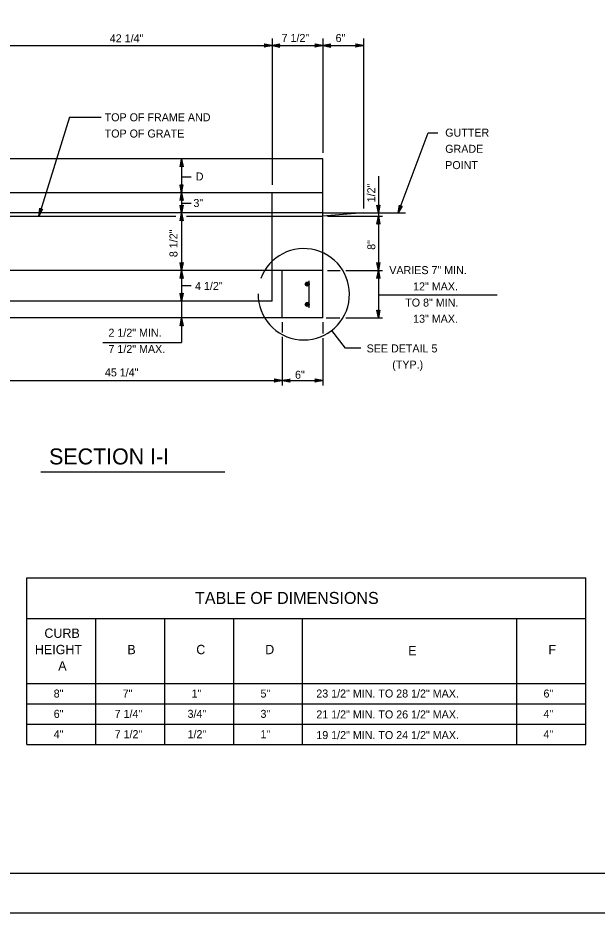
# Model space of a CAD drawing. Extents: x 2087776 to 2104538, y 970919 to 982612.
# Drawn here: x 2090941 to 2091653, y 970919 to 972020 of the extents above; entities that cross this region are included whole.
import ezdxf

# ---------------------------------------------------------------- set-up
doc = ezdxf.new("R2010")
doc.units = 0
doc.layers.add('1', color=7, linetype='Continuous')
doc.layers.add('PLT-BNDY', color=7, linetype='Continuous')

msp = doc.modelspace()

# ---------------------------------------------------------------- linework, layer by layer
at = {"layer": '1'}
for p, q in [((2091253.4, 971995), (2091253.4, 971815.1)), ((2091315.9, 971995), (2091315.9, 971854.7)), ((2091365.9, 971995), (2091365.9, 971785.9)), ((2090788.8, 971986.4), (2091365.9, 971986.4)), ((2091004.4, 971898.5), (2090966.6, 971776.4)), ((2091004.4, 971898.5), (2091043, 971898.5)), ((2091408.5, 971780.5), (2091445.6, 971879.1)), ((2091445.6, 971879.1), (2091457.2, 971879.1)), ((2091315.9, 971847.2), (2090838.8, 971847.2)), ((2091142.1, 971847.2), (2091142.1, 971621.4)), ((2091315.9, 971651.4), (2091315.9, 971847.2)), ((2091142.1, 971825.1), (2091153.9, 971825.1)), ((2091384.4, 971825.9), (2091384.4, 971651.4)), ((2091315.9, 971805.5), (2090838.8, 971805.5)), ((2091253.4, 971672.2), (2091253.4, 971805.5)), ((2091142.1, 971792.5), (2091153.9, 971792.5)), ((2091315.9, 971780.5), (2090838.8, 971780.5)), ((2090838.8, 971776.4), (2091135.2, 971776.4)), ((2091148.3, 971776.4), (2091315.9, 971776.4)), ((2091365.9, 971780.5), (2091315.9, 971776.4)), ((2091315.9, 971780.5), (2091417.8, 971780.5)), ((2091321.8, 971776.4), (2091389.4, 971776.4)), ((2091315.9, 971709.7), (2090838.8, 971709.7)), ((2091265.9, 971651.4), (2091265.9, 971709.7)), ((2091321.8, 971709.7), (2091337.1, 971709.7)), ((2091344.4, 971709.7), (2091389.4, 971709.7)), ((2091299.2, 971663.9), (2091299.2, 971697.2)), ((2091142.1, 971691.5), (2091153.9, 971691.5)), ((2091253.4, 971672.2), (2090901.3, 971672.2)), ((2091384.4, 971680), (2091530.4, 971680)), ((2091315.9, 971651.4), (2090838.8, 971651.4)), ((2091319.9, 971651.4), (2091336.7, 971651.4)), ((2091344.4, 971651.4), (2091389.4, 971651.4)), ((2091265.9, 971646.1), (2091265.9, 971633.3)), ((2091315.9, 971646.1), (2091315.9, 971632.4)), ((2091265.9, 971628.2), (2091265.9, 971568.5)), ((2091343.7, 971614.4), (2091326.9, 971636.1)), ((2091045.2, 971621.4), (2091142.1, 971621.4)), ((2091315.9, 971626.6), (2091315.9, 971568.5)), ((2091362.8, 971614.4), (2091343.7, 971614.4)), ((2090838.8, 971574.4), (2091315.9, 971574.4)), ((2090968.8, 971462.3), (2091195.2, 971462.3)), ((2090951.9, 971331.9), (2091639.3, 971331.9)), ((2090951.9, 971126.9), (2090951.9, 971331.9)), ((2091639.3, 971126.9), (2091639.3, 971331.9)), ((2090951.9, 971281.9), (2091639.3, 971281.9)), ((2091036.7, 971126.9), (2091036.7, 971281.9)), ((2091121.5, 971126.9), (2091121.5, 971281.9)), ((2091206.3, 971126.9), (2091206.3, 971281.9)), ((2091291.1, 971126.9), (2091291.1, 971281.9)), ((2091554.5, 971126.9), (2091554.5, 971281.9)), ((2090951.9, 971201.9), (2091639.3, 971201.9)), ((2090951.9, 971176.9), (2091639.3, 971176.9)), ((2090951.9, 971151.9), (2091639.3, 971151.9)), ((2090951.9, 971126.9), (2091639.3, 971126.9))]:
    msp.add_line(p, q, dxfattribs=at)
for points in [[(2093241.6, 970968.5), (2093241.6, 972818.9), (2090662.8, 972818.9), (2090662.8, 970968.5), (2093241.6, 970968.5), (2093241.6, 971055), (2092585.4, 971055), (2092585.4, 971267.2), (2093241.6, 971267.2), (2093241.6, 971362.3), (2092585.4, 971362.3), (2092585.4, 970968.5), (2092843.9, 970968.5), (2092843.9, 971055), (2092843.9, 970968.5), (2093096.5, 970968.5), (2093096.5, 971055), (2093096.5, 971014.6), (2093241.6, 971014.6)], [(2091253.4, 971986.4), (2091243.6, 971984.5), (2091244, 971984.8), (2091244.4, 971985.1), (2091244.6, 971985.4), (2091244.7, 971985.7), (2091244.8, 971986.1), (2091244.9, 971986.4), (2091244.8, 971986.7), (2091244.7, 971987), (2091244.6, 971987.4), (2091244.4, 971987.7), (2091244, 971988), (2091243.6, 971988.2), (2091253.4, 971986.4), (2091244, 971988), (2091244.4, 971987.7), (2091253.4, 971986.4), (2091244.6, 971987.4), (2091244.7, 971987), (2091253.4, 971986.4), (2091244.8, 971986.7), (2091244.9, 971986.4), (2091253.4, 971986.4), (2091244.8, 971986.1), (2091244.7, 971985.7), (2091253.4, 971986.4), (2091244.6, 971985.4), (2091244.4, 971985.1), (2091253.4, 971986.4), (2091244, 971984.8)], [(2091253.4, 971986.4), (2091263.2, 971984.5), (2091262.8, 971984.8), (2091262.4, 971985.1), (2091262.2, 971985.4), (2091262, 971985.7), (2091262, 971986.1), (2091261.9, 971986.4), (2091262, 971986.7), (2091262, 971987), (2091262.2, 971987.4), (2091262.4, 971987.7), (2091262.8, 971988), (2091263.2, 971988.2), (2091253.4, 971986.4), (2091262.8, 971988), (2091262.4, 971987.7), (2091253.4, 971986.4), (2091262.2, 971987.4), (2091262, 971987), (2091253.4, 971986.4), (2091262, 971986.7), (2091261.9, 971986.4), (2091253.4, 971986.4), (2091262, 971986.1), (2091262, 971985.7), (2091253.4, 971986.4), (2091262.2, 971985.4), (2091262.4, 971985.1), (2091253.4, 971986.4), (2091262.8, 971984.8)], [(2091315.9, 971986.4), (2091306.1, 971984.5), (2091306.5, 971984.8), (2091306.9, 971985.1), (2091307.1, 971985.4), (2091307.2, 971985.7), (2091307.3, 971986.1), (2091307.4, 971986.4), (2091307.3, 971986.7), (2091307.2, 971987), (2091307.1, 971987.4), (2091306.9, 971987.7), (2091306.5, 971988), (2091306.1, 971988.2), (2091315.9, 971986.4), (2091306.5, 971988), (2091306.9, 971987.7), (2091315.9, 971986.4), (2091307.1, 971987.4), (2091307.2, 971987), (2091315.9, 971986.4), (2091307.3, 971986.7), (2091307.4, 971986.4), (2091315.9, 971986.4), (2091307.3, 971986.1), (2091307.2, 971985.7), (2091315.9, 971986.4), (2091307.1, 971985.4), (2091306.9, 971985.1), (2091315.9, 971986.4), (2091306.5, 971984.8)], [(2091315.9, 971986.4), (2091325.7, 971984.5), (2091325.3, 971984.8), (2091324.9, 971985.1), (2091324.7, 971985.4), (2091324.5, 971985.7), (2091324.5, 971986.1), (2091324.4, 971986.4), (2091324.5, 971986.7), (2091324.5, 971987), (2091324.7, 971987.4), (2091324.9, 971987.7), (2091325.3, 971988), (2091325.7, 971988.2), (2091315.9, 971986.4), (2091325.3, 971988), (2091324.9, 971987.7), (2091315.9, 971986.4), (2091324.7, 971987.4), (2091324.5, 971987), (2091315.9, 971986.4), (2091324.5, 971986.7), (2091324.4, 971986.4), (2091315.9, 971986.4), (2091324.5, 971986.1), (2091324.5, 971985.7), (2091315.9, 971986.4), (2091324.7, 971985.4), (2091324.9, 971985.1), (2091315.9, 971986.4), (2091325.3, 971984.8)], [(2091365.9, 971986.4), (2091356.1, 971984.5), (2091356.5, 971984.8), (2091356.9, 971985.1), (2091357.1, 971985.4), (2091357.2, 971985.7), (2091357.3, 971986.1), (2091357.4, 971986.4), (2091357.3, 971986.7), (2091357.2, 971987), (2091357.1, 971987.4), (2091356.9, 971987.7), (2091356.5, 971988), (2091356.1, 971988.2), (2091365.9, 971986.4), (2091356.5, 971988), (2091356.9, 971987.7), (2091365.9, 971986.4), (2091357.1, 971987.4), (2091357.2, 971987), (2091365.9, 971986.4), (2091357.3, 971986.7), (2091357.4, 971986.4), (2091365.9, 971986.4), (2091357.3, 971986.1), (2091357.2, 971985.7), (2091365.9, 971986.4), (2091357.1, 971985.4), (2091356.9, 971985.1), (2091365.9, 971986.4), (2091356.5, 971984.8)], [(2091142.1, 971847.2), (2091143.9, 971837.4), (2091143.6, 971837.8), (2091143.4, 971838.2), (2091143.1, 971838.4), (2091142.7, 971838.6), (2091142.4, 971838.6), (2091142.1, 971838.7), (2091141.7, 971838.6), (2091141.4, 971838.6), (2091141.1, 971838.4), (2091140.8, 971838.2), (2091140.5, 971837.8), (2091140.2, 971837.4), (2091142.1, 971847.2), (2091140.5, 971837.8), (2091140.8, 971838.2), (2091142.1, 971847.2), (2091141.1, 971838.4), (2091141.4, 971838.6), (2091142.1, 971847.2), (2091141.7, 971838.6), (2091142.1, 971838.7), (2091142.1, 971847.2), (2091142.4, 971838.6), (2091142.7, 971838.6), (2091142.1, 971847.2), (2091143.1, 971838.4), (2091143.4, 971838.2), (2091142.1, 971847.2), (2091143.6, 971837.8)], [(2091142.1, 971805.5), (2091143.9, 971815.3), (2091143.6, 971814.9), (2091143.4, 971814.6), (2091143.1, 971814.4), (2091142.7, 971814.2), (2091142.4, 971814.1), (2091142.1, 971814.1), (2091141.7, 971814.1), (2091141.4, 971814.2), (2091141.1, 971814.4), (2091140.8, 971814.6), (2091140.5, 971814.9), (2091140.2, 971815.3), (2091142.1, 971805.5), (2091140.5, 971814.9), (2091140.8, 971814.6), (2091142.1, 971805.5), (2091141.1, 971814.4), (2091141.4, 971814.2), (2091142.1, 971805.5), (2091141.7, 971814.1), (2091142.1, 971814.1), (2091142.1, 971805.5), (2091142.4, 971814.1), (2091142.7, 971814.2), (2091142.1, 971805.5), (2091143.1, 971814.4), (2091143.4, 971814.6), (2091142.1, 971805.5), (2091143.6, 971814.9)], [(2091142.1, 971805.5), (2091143.9, 971795.8), (2091143.6, 971796.1), (2091143.4, 971796.5), (2091143.1, 971796.7), (2091142.7, 971796.9), (2091142.4, 971797), (2091142.1, 971797), (2091141.7, 971797), (2091141.4, 971796.9), (2091141.1, 971796.7), (2091140.8, 971796.5), (2091140.5, 971796.1), (2091140.2, 971795.8), (2091142.1, 971805.5), (2091140.5, 971796.1), (2091140.8, 971796.5), (2091142.1, 971805.5), (2091141.1, 971796.7), (2091141.4, 971796.9), (2091142.1, 971805.5), (2091141.7, 971797), (2091142.1, 971797), (2091142.1, 971805.5), (2091142.4, 971797), (2091142.7, 971796.9), (2091142.1, 971805.5), (2091143.1, 971796.7), (2091143.4, 971796.5), (2091142.1, 971805.5), (2091143.6, 971796.1)], [(2090966.6, 971776.4), (2090967.7, 971786.3), (2090967.9, 971785.8), (2090968, 971785.4), (2090968.3, 971785.1), (2090968.5, 971784.8), (2090968.8, 971784.7), (2090969.1, 971784.5), (2090969.4, 971784.5), (2090969.8, 971784.4), (2090970.1, 971784.5), (2090970.5, 971784.6), (2090970.9, 971784.9), (2090971.2, 971785.2), (2090966.6, 971776.4), (2090970.9, 971784.9), (2090970.5, 971784.6), (2090966.6, 971776.4), (2090970.1, 971784.5), (2090969.8, 971784.4), (2090966.6, 971776.4), (2090969.4, 971784.5), (2090969.1, 971784.5), (2090966.6, 971776.4), (2090968.8, 971784.7), (2090968.5, 971784.8), (2090966.6, 971776.4), (2090968.3, 971785.1), (2090968, 971785.4), (2090966.6, 971776.4), (2090967.9, 971785.8)], [(2091142.1, 971780.5), (2091140.2, 971790.3), (2091140.5, 971789.9), (2091140.8, 971789.6), (2091141.1, 971789.4), (2091141.4, 971789.2), (2091141.7, 971789.1), (2091142.1, 971789.1), (2091142.4, 971789.1), (2091142.7, 971789.2), (2091143.1, 971789.4), (2091143.4, 971789.6), (2091143.6, 971789.9), (2091143.9, 971790.3), (2091142.1, 971780.5), (2091143.6, 971789.9), (2091143.4, 971789.6), (2091142.1, 971780.5), (2091143.1, 971789.4), (2091142.7, 971789.2), (2091142.1, 971780.5), (2091142.4, 971789.1), (2091142.1, 971789.1), (2091142.1, 971780.5), (2091141.7, 971789.1), (2091141.4, 971789.2), (2091142.1, 971780.5), (2091141.1, 971789.4), (2091140.8, 971789.6), (2091142.1, 971780.5), (2091140.5, 971789.9)], [(2091384.4, 971780.5), (2091382.5, 971790.3), (2091382.8, 971789.9), (2091383.1, 971789.6), (2091383.4, 971789.4), (2091383.7, 971789.2), (2091384, 971789.1), (2091384.4, 971789.1), (2091384.7, 971789.1), (2091385, 971789.2), (2091385.4, 971789.4), (2091385.7, 971789.6), (2091385.9, 971789.9), (2091386.2, 971790.3), (2091384.4, 971780.5), (2091385.9, 971789.9), (2091385.7, 971789.6), (2091384.4, 971780.5), (2091385.4, 971789.4), (2091385, 971789.2), (2091384.4, 971780.5), (2091384.7, 971789.1), (2091384.4, 971789.1), (2091384.4, 971780.5), (2091384, 971789.1), (2091383.7, 971789.2), (2091384.4, 971780.5), (2091383.4, 971789.4), (2091383.1, 971789.6), (2091384.4, 971780.5), (2091382.8, 971789.9)], [(2091408.5, 971780.5), (2091410.2, 971790.3), (2091410.3, 971789.9), (2091410.4, 971789.5), (2091410.7, 971789.2), (2091410.9, 971788.9), (2091411.2, 971788.7), (2091411.5, 971788.5), (2091411.8, 971788.5), (2091412.1, 971788.4), (2091412.5, 971788.5), (2091412.9, 971788.5), (2091413.3, 971788.8), (2091413.6, 971789), (2091408.5, 971780.5), (2091413.3, 971788.8), (2091412.9, 971788.5), (2091408.5, 971780.5), (2091412.5, 971788.5), (2091412.1, 971788.4), (2091408.5, 971780.5), (2091411.8, 971788.5), (2091411.5, 971788.5), (2091408.5, 971780.5), (2091411.2, 971788.7), (2091410.9, 971788.9), (2091408.5, 971780.5), (2091410.7, 971789.2), (2091410.4, 971789.5), (2091408.5, 971780.5), (2091410.3, 971789.9)], [(2091142.1, 971780.5), (2091143.9, 971770.8), (2091143.6, 971771.1), (2091143.4, 971771.5), (2091143.1, 971771.7), (2091142.7, 971771.9), (2091142.4, 971772), (2091142.1, 971772), (2091141.7, 971772), (2091141.4, 971771.9), (2091141.1, 971771.7), (2091140.8, 971771.5), (2091140.5, 971771.1), (2091140.2, 971770.8), (2091142.1, 971780.5), (2091140.5, 971771.1), (2091140.8, 971771.5), (2091142.1, 971780.5), (2091141.1, 971771.7), (2091141.4, 971771.9), (2091142.1, 971780.5), (2091141.7, 971772), (2091142.1, 971772), (2091142.1, 971780.5), (2091142.4, 971772), (2091142.7, 971771.9), (2091142.1, 971780.5), (2091143.1, 971771.7), (2091143.4, 971771.5), (2091142.1, 971780.5), (2091143.6, 971771.1)], [(2091384.4, 971776.4), (2091386.2, 971766.6), (2091385.9, 971767), (2091385.7, 971767.3), (2091385.4, 971767.5), (2091385, 971767.7), (2091384.7, 971767.8), (2091384.4, 971767.8), (2091384, 971767.8), (2091383.7, 971767.7), (2091383.4, 971767.5), (2091383.1, 971767.3), (2091382.8, 971767), (2091382.5, 971766.6), (2091384.4, 971776.4), (2091382.8, 971767), (2091383.1, 971767.3), (2091384.4, 971776.4), (2091383.4, 971767.5), (2091383.7, 971767.7), (2091384.4, 971776.4), (2091384, 971767.8), (2091384.4, 971767.8), (2091384.4, 971776.4), (2091384.7, 971767.8), (2091385, 971767.7), (2091384.4, 971776.4), (2091385.4, 971767.5), (2091385.7, 971767.3), (2091384.4, 971776.4), (2091385.9, 971767)], [(2091142.1, 971709.7), (2091140.2, 971719.5), (2091140.5, 971719.1), (2091140.8, 971718.7), (2091141.1, 971718.5), (2091141.4, 971718.3), (2091141.7, 971718.3), (2091142.1, 971718.2), (2091142.4, 971718.3), (2091142.7, 971718.3), (2091143.1, 971718.5), (2091143.4, 971718.7), (2091143.6, 971719.1), (2091143.9, 971719.5), (2091142.1, 971709.7), (2091143.6, 971719.1), (2091143.4, 971718.7), (2091142.1, 971709.7), (2091143.1, 971718.5), (2091142.7, 971718.3), (2091142.1, 971709.7), (2091142.4, 971718.3), (2091142.1, 971718.2), (2091142.1, 971709.7), (2091141.7, 971718.3), (2091141.4, 971718.3), (2091142.1, 971709.7), (2091141.1, 971718.5), (2091140.8, 971718.7), (2091142.1, 971709.7), (2091140.5, 971719.1)], [(2091384.4, 971709.7), (2091382.5, 971719.5), (2091382.8, 971719.1), (2091383.1, 971718.7), (2091383.4, 971718.5), (2091383.7, 971718.3), (2091384, 971718.3), (2091384.4, 971718.2), (2091384.7, 971718.3), (2091385, 971718.3), (2091385.4, 971718.5), (2091385.7, 971718.7), (2091385.9, 971719.1), (2091386.2, 971719.5), (2091384.4, 971709.7), (2091385.9, 971719.1), (2091385.7, 971718.7), (2091384.4, 971709.7), (2091385.4, 971718.5), (2091385, 971718.3), (2091384.4, 971709.7), (2091384.7, 971718.3), (2091384.4, 971718.2), (2091384.4, 971709.7), (2091384, 971718.3), (2091383.7, 971718.3), (2091384.4, 971709.7), (2091383.4, 971718.5), (2091383.1, 971718.7), (2091384.4, 971709.7), (2091382.8, 971719.1)], [(2091142.1, 971709.7), (2091143.9, 971699.9), (2091143.6, 971700.3), (2091143.4, 971700.7), (2091143.1, 971700.9), (2091142.7, 971701.1), (2091142.4, 971701.1), (2091142.1, 971701.2), (2091141.7, 971701.1), (2091141.4, 971701.1), (2091141.1, 971700.9), (2091140.8, 971700.7), (2091140.5, 971700.3), (2091140.2, 971699.9), (2091142.1, 971709.7), (2091140.5, 971700.3), (2091140.8, 971700.7), (2091142.1, 971709.7), (2091141.1, 971700.9), (2091141.4, 971701.1), (2091142.1, 971709.7), (2091141.7, 971701.1), (2091142.1, 971701.2), (2091142.1, 971709.7), (2091142.4, 971701.1), (2091142.7, 971701.1), (2091142.1, 971709.7), (2091143.1, 971700.9), (2091143.4, 971700.7), (2091142.1, 971709.7), (2091143.6, 971700.3)], [(2091384.4, 971709.7), (2091386.2, 971699.9), (2091385.9, 971700.3), (2091385.7, 971700.7), (2091385.4, 971700.9), (2091385, 971701.1), (2091384.7, 971701.1), (2091384.4, 971701.2), (2091384, 971701.1), (2091383.7, 971701.1), (2091383.4, 971700.9), (2091383.1, 971700.7), (2091382.8, 971700.3), (2091382.5, 971699.9), (2091384.4, 971709.7), (2091382.8, 971700.3), (2091383.1, 971700.7), (2091384.4, 971709.7), (2091383.4, 971700.9), (2091383.7, 971701.1), (2091384.4, 971709.7), (2091384, 971701.1), (2091384.4, 971701.2), (2091384.4, 971709.7), (2091384.7, 971701.1), (2091385, 971701.1), (2091384.4, 971709.7), (2091385.4, 971700.9), (2091385.7, 971700.7), (2091384.4, 971709.7), (2091385.9, 971700.3)], [(2091142.1, 971672.2), (2091140.2, 971682), (2091140.5, 971681.6), (2091140.8, 971681.2), (2091141.1, 971681), (2091141.4, 971680.8), (2091141.7, 971680.8), (2091142.1, 971680.7), (2091142.4, 971680.8), (2091142.7, 971680.8), (2091143.1, 971681), (2091143.4, 971681.2), (2091143.6, 971681.6), (2091143.9, 971682), (2091142.1, 971672.2), (2091143.6, 971681.6), (2091143.4, 971681.2), (2091142.1, 971672.2), (2091143.1, 971681), (2091142.7, 971680.8), (2091142.1, 971672.2), (2091142.4, 971680.8), (2091142.1, 971680.7), (2091142.1, 971672.2), (2091141.7, 971680.8), (2091141.4, 971680.8), (2091142.1, 971672.2), (2091141.1, 971681), (2091140.8, 971681.2), (2091142.1, 971672.2), (2091140.5, 971681.6)], [(2091384.4, 971651.4), (2091382.5, 971661.1), (2091382.8, 971660.8), (2091383.1, 971660.4), (2091383.4, 971660.2), (2091383.7, 971660), (2091384, 971659.9), (2091384.4, 971659.9), (2091384.7, 971659.9), (2091385, 971660), (2091385.4, 971660.2), (2091385.7, 971660.4), (2091385.9, 971660.8), (2091386.2, 971661.1), (2091384.4, 971651.4), (2091385.9, 971660.8), (2091385.7, 971660.4), (2091384.4, 971651.4), (2091385.4, 971660.2), (2091385, 971660), (2091384.4, 971651.4), (2091384.7, 971659.9), (2091384.4, 971659.9), (2091384.4, 971651.4), (2091384, 971659.9), (2091383.7, 971660), (2091384.4, 971651.4), (2091383.4, 971660.2), (2091383.1, 971660.4), (2091384.4, 971651.4), (2091382.8, 971660.8)], [(2091142.1, 971651.4), (2091143.9, 971641.6), (2091143.6, 971641.9), (2091143.4, 971642.3), (2091143.1, 971642.5), (2091142.7, 971642.7), (2091142.4, 971642.8), (2091142.1, 971642.8), (2091141.7, 971642.8), (2091141.4, 971642.7), (2091141.1, 971642.5), (2091140.8, 971642.3), (2091140.5, 971641.9), (2091140.2, 971641.6), (2091142.1, 971651.4), (2091140.5, 971641.9), (2091140.8, 971642.3), (2091142.1, 971651.4), (2091141.1, 971642.5), (2091141.4, 971642.7), (2091142.1, 971651.4), (2091141.7, 971642.8), (2091142.1, 971642.8), (2091142.1, 971651.4), (2091142.4, 971642.8), (2091142.7, 971642.7), (2091142.1, 971651.4), (2091143.1, 971642.5), (2091143.4, 971642.3), (2091142.1, 971651.4), (2091143.6, 971641.9)], [(2091265.9, 971574.4), (2091256.1, 971572.5), (2091256.5, 971572.8), (2091256.9, 971573.1), (2091257.1, 971573.4), (2091257.2, 971573.7), (2091257.3, 971574), (2091257.4, 971574.4), (2091257.3, 971574.7), (2091257.2, 971575), (2091257.1, 971575.4), (2091256.9, 971575.7), (2091256.5, 971575.9), (2091256.1, 971576.2), (2091265.9, 971574.4), (2091256.5, 971575.9), (2091256.9, 971575.7), (2091265.9, 971574.4), (2091257.1, 971575.4), (2091257.2, 971575), (2091265.9, 971574.4), (2091257.3, 971574.7), (2091257.4, 971574.4), (2091265.9, 971574.4), (2091257.3, 971574), (2091257.2, 971573.7), (2091265.9, 971574.4), (2091257.1, 971573.4), (2091256.9, 971573.1), (2091265.9, 971574.4), (2091256.5, 971572.8)], [(2091265.9, 971574.4), (2091275.7, 971576.2), (2091275.3, 971575.9), (2091274.9, 971575.7), (2091274.7, 971575.4), (2091274.5, 971575), (2091274.5, 971574.7), (2091274.4, 971574.4), (2091274.5, 971574), (2091274.5, 971573.7), (2091274.7, 971573.4), (2091274.9, 971573.1), (2091275.3, 971572.8), (2091275.7, 971572.5), (2091265.9, 971574.4), (2091275.3, 971572.8), (2091274.9, 971573.1), (2091265.9, 971574.4), (2091274.7, 971573.4), (2091274.5, 971573.7), (2091265.9, 971574.4), (2091274.5, 971574), (2091274.4, 971574.4), (2091265.9, 971574.4), (2091274.5, 971574.7), (2091274.5, 971575), (2091265.9, 971574.4), (2091274.7, 971575.4), (2091274.9, 971575.7), (2091265.9, 971574.4), (2091275.3, 971575.9)], [(2091315.9, 971574.4), (2091306.1, 971572.5), (2091306.5, 971572.8), (2091306.9, 971573.1), (2091307.1, 971573.4), (2091307.2, 971573.7), (2091307.3, 971574), (2091307.4, 971574.4), (2091307.3, 971574.7), (2091307.2, 971575), (2091307.1, 971575.4), (2091306.9, 971575.7), (2091306.5, 971575.9), (2091306.1, 971576.2), (2091315.9, 971574.4), (2091306.5, 971575.9), (2091306.9, 971575.7), (2091315.9, 971574.4), (2091307.1, 971575.4), (2091307.2, 971575), (2091315.9, 971574.4), (2091307.3, 971574.7), (2091307.4, 971574.4), (2091315.9, 971574.4), (2091307.3, 971574), (2091307.2, 971573.7), (2091315.9, 971574.4), (2091307.1, 971573.4), (2091306.9, 971573.1), (2091315.9, 971574.4), (2091306.5, 971572.8)]]:
    msp.add_lwpolyline(points, dxfattribs=at)
for centre, radius in [((2091296.8, 971693), 2.45), ((2091296.8, 971693), 2.27), ((2091296.8, 971693), 2.1), ((2091296.8, 971693), 1.93), ((2091296.8, 971693), 1.75), ((2091296.8, 971693), 1.58), ((2091296.8, 971693), 1.4), ((2091296.8, 971693), 1.23), ((2091296.8, 971693), 1.06), ((2091296.8, 971693), 0.883), ((2091296.8, 971693), 0.709), ((2091296.8, 971693), 0.535), ((2091296.8, 971693), 0.361), ((2091296.8, 971693), 0.188), ((2091296.8, 971668), 2.45), ((2091296.8, 971668), 2.27), ((2091296.8, 971668), 2.1), ((2091296.8, 971668), 1.93), ((2091296.8, 971668), 1.75), ((2091296.8, 971668), 1.58), ((2091296.8, 971668), 1.4), ((2091296.8, 971668), 1.23), ((2091296.8, 971668), 1.06), ((2091296.8, 971668), 0.883), ((2091296.8, 971668), 0.709), ((2091296.8, 971668), 0.535), ((2091296.8, 971668), 0.361), ((2091296.8, 971668), 0.188)]:
    msp.add_circle(centre, radius, dxfattribs=at)
msp.add_arc((2091292.5, 971680.5), 56.2, 179.2526, 159.9908, dxfattribs=at)
at = {"layer": 'PLT-BNDY'}
msp.add_lwpolyline([(2090534.9, 972868.2), (2093294, 972868.2), (2093294, 970919.3), (2090534.9, 970919.3)], close=True, dxfattribs=at)

# ---------------------------------------------------------------- texts
at = {"layer": '1'}
for s, height, p in [('42 1/4"', 9.84, (2091053.8, 971990.4)), ('TOP OF FRAME AND', 9.843, (2091047.5, 971893.3)), ('TOP OF GRATE', 9.843, (2091047.5, 971873.3)), ('GUTTER', 9.84, (2091466.5, 971874.4)), ('GRADE', 9.84, (2091466.5, 971854.5)), ('POINT', 9.84, (2091466.5, 971834.5)), ('VARIES 7" MIN.', 9.843, (2091397.7, 971705.3)), ('12" MAX.', 9.84, (2091427, 971685.3)), ('TO 8" MIN.', 9.84, (2091417.3, 971665.4)), ('13" MAX.', 9.84, (2091427, 971645.5)), ('2 1/2" MIN.', 9.843, (2091052.2, 971628.3)), ('7 1/2" MAX.', 9.843, (2091052.2, 971608.3)), ('SEE DETAIL 5', 9.843, (2091369.8, 971609)), ('(TYP.)', 9.84, (2091401.3, 971589.1)), ('45 1/4"', 9.84, (2091047.8, 971579.5)), ('SECTION I-I', 19.685, (2090979.1, 971471.2)), ('TABLE OF DIMENSIONS', 14.764, (2091158.7, 971299.6)), ('CURB', 11.48, (2090973.4, 971257.9)), ('HEIGHT', 11.48, (2090961.7, 971237.8)), ('B', 11.5, (2091075.4, 971237.8)), ('C', 11.5, (2091160.2, 971237.8)), ('D', 11.5, (2091245, 971237.8)), ('E', 11.5, (2091420.9, 971236.3)), ('F', 11.5, (2091593.5, 971237.8)), ('A', 11.5, (2090990.4, 971217.7)), ('8"', 9.84, (2090984.8, 971184.5)), ('7"', 9.84, (2091069.6, 971184.5)), ('1"', 9.84, (2091154.4, 971184.5)), ('5"', 9.84, (2091239.2, 971184.5)), ('23 1/2" MIN. TO 28 1/2" MAX.', 9.843, (2091307.9, 971184.5)), ('6"', 9.84, (2091587.4, 971184.5)), ('6"', 9.84, (2090984.8, 971159.5)), ('7 1/4"', 9.84, (2091059.8, 971159.5)), ('3/4"', 9.84, (2091149.5, 971159.5)), ('3"', 9.84, (2091239.2, 971159.5)), ('21 1/2" MIN. TO 26 1/2" MAX.', 9.843, (2091307.9, 971158.8)), ('4"', 9.84, (2091587.4, 971159.5)), ('4"', 9.84, (2090984.8, 971134.5)), ('7 1/2"', 9.84, (2091059.8, 971134.5)), ('1/2"', 9.84, (2091149.5, 971134.5)), ('1"', 9.84, (2091239.2, 971134.5)), ('19 1/2" MIN. TO 24 1/2" MAX.', 9.843, (2091307.9, 971133.4)), ('4"', 9.84, (2091587.4, 971134.5))]:
    msp.add_text(s, height=height, dxfattribs=at).set_placement(p)
for s, rotation, p in [('7 1/2"', 360, (2091265.2, 971990.9)), ('6"', 360, (2091331.6, 971990.8)), ('D', 360, (2091159.6, 971820.5)), ('1/2"', 90, (2091380.4, 971793.6)), ('3"', 360, (2091156.7, 971787.9)), ('8 1/2"', 90, (2091137.1, 971726.2)), ('8"', 90, (2091380.5, 971735.2)), ('4 1/2"', 360, (2091158.7, 971685.8)), ('6"', 360, (2091281.7, 971576.6))]:
    msp.add_text(s, height=9.84, rotation=rotation, dxfattribs=at).set_placement(p)

doc.saveas('drawing.dxf')
